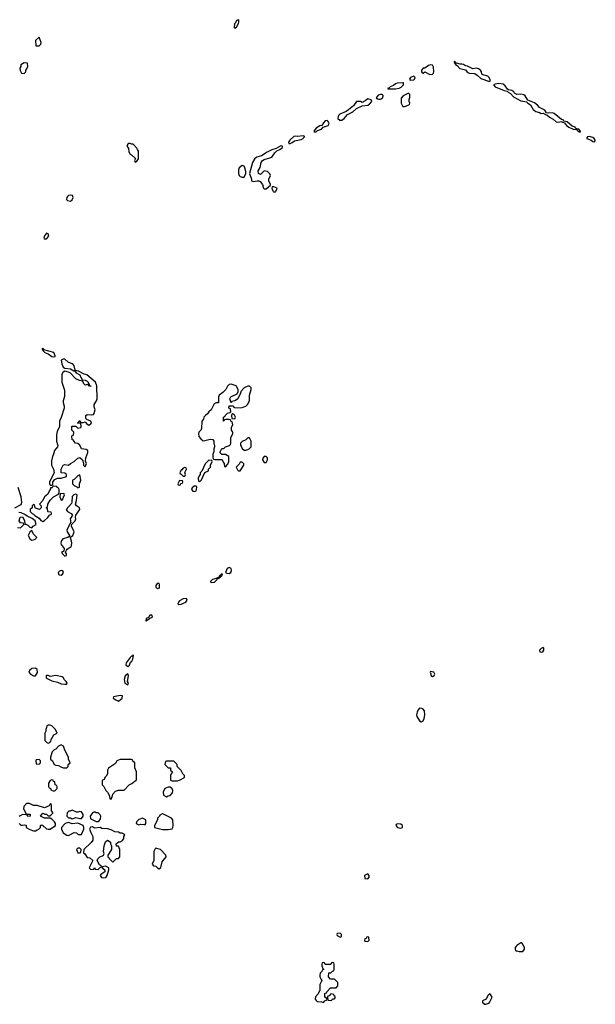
# Model space of a CAD drawing. Header units: inches. Extents: x 2601682 to 2755810, y 449311 to 584050.
# Tile 472 of 505: x 2726160 to 2732395, y 551194 to 561855. Entities that reach past the tile are written whole.
import ezdxf

# ---------------------------------------------------------------- set-up
doc = ezdxf.new("R2010")
doc.units = ezdxf.units.IN
doc.header["$MEASUREMENT"] = 0
for name, color, linetype in [('C7525', 7, 'Continuous'), ('C7526', 7, 'Continuous'), ('C7535', 7, 'Continuous'), ('C7536', 7, 'Continuous')]:
    doc.layers.add(name, color=color, linetype=linetype)

msp = doc.modelspace()

# ---------------------------------------------------------------- linework, layer by layer
at = {"layer": 'C7525', "color": 2, "elevation": 2}
for points in [[(2726715, 559955), (2726688, 559952), (2726678, 559942), (2726671, 559930), (2726668, 559910), (2726677, 559897), (2726710, 559891), (2726730, 559903), (2726741, 559930), (2726732, 559952)], [(2726450, 559544), (2726430, 559515), (2726422, 559490), (2726424, 559484), (2726430, 559482), (2726450, 559484), (2726475, 559510), (2726470, 559538)], [(2726405, 558295), (2726402, 558290), (2726410, 558274), (2726418, 558278), (2726414, 558270), (2726432, 558250), (2726470, 558238), (2726510, 558207), (2726530, 558205), (2726546, 558210), (2726546, 558214), (2726529, 558250), (2726420, 558280), (2726418, 558290)], [(2726650, 558179), (2726630, 558179), (2726611, 558169), (2726616, 558130), (2726632, 558092), (2726650, 558082), (2726710, 558076), (2726746, 558054), (2726754, 558054), (2726772, 558030), (2726811, 558011), (2726821, 557981), (2726834, 557966), (2726834, 557954), (2726870, 557952), (2726890, 557942), (2726902, 557930), (2726902, 557922), (2726914, 557906), (2726914, 557894), (2726934, 557890), (2726930, 557886), (2726910, 557888), (2726902, 557902), (2726890, 557906), (2726870, 557898), (2726858, 557910), (2726842, 557942), (2726808, 557948), (2726770, 557966), (2726706, 558030), (2726690, 558038), (2726650, 558048), (2726630, 558038), (2726625, 558030), (2726618, 558010), (2726618, 557930), (2726644, 557844), (2726644, 557776), (2726632, 557728), (2726631, 557710), (2726642, 557670), (2726642, 557650), (2726611, 557549), (2726593, 557507), (2726592, 557450), (2726565, 557395), (2726560, 557360), (2726558, 557290), (2726575, 557245), (2726571, 557229), (2726536, 557190), (2726526, 557150), (2726514, 557126), (2726503, 557077), (2726506, 557030), (2726526, 556990), (2726532, 556950), (2726482, 556850), (2726482, 556830), (2726490, 556814), (2726510, 556814), (2726518, 556822), (2726518, 556850), (2726542, 556878), (2726568, 556892), (2726610, 556892), (2726666, 556910), (2726666, 556930), (2726650, 556946), (2726608, 556950), (2726608, 556990), (2726630, 557032), (2726650, 557038), (2726690, 557032), (2726709, 557051), (2726750, 557071), (2726790, 557108), (2726810, 557113), (2726839, 557090), (2726852, 557052), (2726853, 557033), (2726870, 557014), (2726882, 557050), (2726874, 557074), (2726876, 557110), (2726898, 557170), (2726897, 557190), (2726881, 557201), (2726830, 557209), (2726810, 557248), (2726790, 557268), (2726766, 557270), (2726746, 557290), (2726742, 557302), (2726727, 557307), (2726726, 557350), (2726742, 557358), (2726746, 557390), (2726726, 557410), (2726726, 557450), (2726730, 557454), (2726770, 557454), (2726790, 557434), (2726822, 557438), (2726826, 557450), (2726822, 557482), (2726790, 557486), (2726786, 557490), (2726802, 557498), (2726810, 557514), (2726818, 557498), (2726830, 557494), (2726850, 557494), (2726870, 557502), (2726883, 557483), (2726910, 557466), (2726930, 557478), (2726939, 557490), (2726930, 557508), (2726887, 557527), (2726878, 557538), (2726878, 557570), (2726890, 557582), (2726943, 557577), (2726959, 557581), (2726968, 557590), (2726969, 557610), (2726978, 557630), (2726965, 557665), (2726965, 557690), (2726992, 557728), (2727001, 557750), (2726995, 557890), (2726982, 557930), (2726889, 558009), (2726858, 558018), (2726798, 558050), (2726775, 558055), (2726762, 558062), (2726750, 558108), (2726740, 558120), (2726728, 558130), (2726686, 558146)], [(2728450, 557908), (2728430, 557906), (2728412, 557888), (2728392, 557850), (2728362, 557818), (2728322, 557790), (2728314, 557770), (2728313, 557707), (2728290, 557706), (2728265, 557695), (2728234, 557630), (2728210, 557608), (2728194, 557586), (2728172, 557570), (2728154, 557550), (2728151, 557529), (2728133, 557507), (2728131, 557430), (2728122, 557410), (2728102, 557390), (2728098, 557370), (2728102, 557342), (2728120, 557320), (2728134, 557310), (2728138, 557298), (2728150, 557294), (2728225, 557315), (2728254, 557310), (2728262, 557290), (2728264, 557264), (2728272, 557250), (2728272, 557230), (2728262, 557210), (2728264, 557176), (2728254, 557150), (2728254, 557110), (2728258, 557098), (2728273, 557093), (2728353, 557093), (2728364, 557064), (2728374, 557050), (2728378, 557018), (2728390, 557014), (2728416, 557044), (2728426, 557070), (2728427, 557127), (2728390, 557148), (2728350, 557146), (2728328, 557170), (2728350, 557214), (2728370, 557214), (2728388, 557232), (2728434, 557246), (2728443, 557257), (2728449, 557270), (2728446, 557330), (2728469, 557370), (2728469, 557390), (2728455, 557410), (2728456, 557444), (2728468, 557470), (2728467, 557487), (2728462, 557502), (2728447, 557507), (2728442, 557522), (2728430, 557526), (2728390, 557526), (2728378, 557522), (2728373, 557507), (2728367, 557507), (2728368, 557550), (2728382, 557558), (2728386, 557570), (2728410, 557594), (2728438, 557602), (2728446, 557610), (2728442, 557642), (2728426, 557650), (2728430, 557674), (2728470, 557674), (2728478, 557658), (2728493, 557653), (2728570, 557656), (2728609, 557671), (2728628, 557690), (2728648, 557730), (2728649, 557790), (2728668, 557850), (2728668, 557870), (2728650, 557888), (2728630, 557888), (2728590, 557868), (2728554, 557830), (2728552, 557810), (2728522, 557750), (2728510, 557738), (2728490, 557728), (2728458, 557722), (2728450, 557706), (2728438, 557750), (2728448, 557770), (2728515, 557805), (2728528, 557830), (2728528, 557850), (2728506, 557890)], [(2728470, 557586), (2728458, 557582), (2728454, 557570), (2728458, 557538), (2728490, 557534), (2728498, 557550), (2728482, 557582)], [(2728650, 557326), (2728630, 557326), (2728610, 557306), (2728570, 557288), (2728552, 557270), (2728552, 557250), (2728558, 557238), (2728570, 557214), (2728590, 557194), (2728610, 557194), (2728630, 557202), (2728646, 557210), (2728666, 557230), (2728666, 557290)], [(2728210, 557086), (2728170, 557046), (2728133, 556967), (2728114, 556950), (2728114, 556930), (2728104, 556916), (2728094, 556890), (2728098, 556858), (2728110, 556854), (2728130, 556874), (2728167, 556953), (2728206, 556970), (2728206, 556990), (2728226, 557010), (2728226, 557030), (2728246, 557070), (2728242, 557082)], [(2728570, 557066), (2728550, 557066), (2728537, 557043), (2728505, 557010), (2728520, 556980), (2728530, 556971), (2728550, 556972), (2728588, 557030), (2728587, 557047)], [(2728830, 557126), (2728810, 557126), (2728793, 557107), (2728792, 557090), (2728810, 557062), (2728830, 557062), (2728846, 557090), (2728846, 557110)], [(2727950, 557006), (2727930, 556998), (2727918, 556982), (2727905, 556975), (2727894, 556950), (2727898, 556938), (2727910, 556934), (2727930, 556914), (2727950, 556914), (2727955, 556930), (2727948, 556952), (2727966, 556990), (2727962, 557002)], [(2726810, 556926), (2726790, 556918), (2726750, 556878), (2726732, 556868), (2726731, 556830), (2726751, 556810), (2726778, 556798), (2726790, 556786), (2726808, 556792), (2726809, 556831), (2726821, 556870)], [(2727890, 556866), (2727874, 556830), (2727878, 556818), (2727890, 556814), (2727902, 556818), (2727907, 556833), (2727922, 556838), (2727926, 556850), (2727922, 556862)], [(2726530, 556806), (2726518, 556802), (2726512, 556788), (2726494, 556786), (2726494, 556774), (2726482, 556758), (2726464, 556716), (2726430, 556688), (2726411, 556649), (2726374, 556610), (2726394, 556590), (2726394, 556570), (2726374, 556550), (2726330, 556566), (2726326, 556570), (2726322, 556602), (2726310, 556606), (2726294, 556590), (2726294, 556570), (2726274, 556550), (2726274, 556530), (2726294, 556510), (2726310, 556502), (2726325, 556485), (2726370, 556458), (2726390, 556432), (2726410, 556422), (2726430, 556432), (2726460, 556460), (2726487, 556493), (2726502, 556498), (2726506, 556510), (2726502, 556522), (2726470, 556526), (2726466, 556530), (2726462, 556562), (2726446, 556570), (2726462, 556578), (2726466, 556610), (2726490, 556654), (2726526, 556690), (2726582, 556718), (2726586, 556730), (2726586, 556770), (2726582, 556782), (2726566, 556790), (2726562, 556802)], [(2728070, 556806), (2728050, 556806), (2728030, 556786), (2728022, 556770), (2728034, 556750), (2728050, 556745), (2728070, 556754), (2728075, 556770), (2728078, 556798)], [(2726630, 556726), (2726598, 556722), (2726594, 556690), (2726610, 556654), (2726622, 556658), (2726636, 556684), (2726646, 556710), (2726642, 556722)], [(2726770, 556719), (2726748, 556712), (2726727, 556693), (2726726, 556630), (2726722, 556618), (2726662, 556550), (2726678, 556530), (2726716, 556510), (2726732, 556490), (2726707, 556450), (2726714, 556406), (2726710, 556406), (2726671, 556330), (2726675, 556310), (2726698, 556270), (2726698, 556262), (2726682, 556250), (2726627, 556233), (2726610, 556210), (2726607, 556187), (2726611, 556171), (2726642, 556130), (2726638, 556102), (2726614, 556090), (2726622, 556070), (2726650, 556045), (2726667, 556053), (2726668, 556070), (2726658, 556090), (2726667, 556113), (2726676, 556124), (2726718, 556150), (2726720, 556160), (2726724, 556190), (2726721, 556210), (2726706, 556254), (2726710, 556252), (2726735, 556270), (2726749, 556310), (2726722, 556370), (2726726, 556394), (2726762, 556430), (2726769, 556450), (2726764, 556470), (2726768, 556490), (2726813, 556550), (2726809, 556570), (2726777, 556590), (2726764, 556610), (2726777, 556650), (2726782, 556710)], [(2726290, 556326), (2726270, 556306), (2726252, 556270), (2726272, 556230), (2726290, 556218), (2726310, 556222), (2726326, 556230), (2726346, 556250), (2726310, 556286)], [(2726613, 555893), (2726590, 555884), (2726576, 555870), (2726581, 555850), (2726590, 555844), (2726610, 555842), (2726624, 555850), (2726633, 555870), (2726629, 555889)], [(2728430, 555924), (2728408, 555912), (2728391, 555870), (2728403, 555863), (2728430, 555858), (2728449, 555870), (2728455, 555890), (2728452, 555912)], [(2728290, 555806), (2728248, 555792), (2728222, 555770), (2728240, 555760), (2728270, 555764), (2728295, 555790), (2728298, 555798)], [(2728350, 555853), (2728342, 555850), (2728340, 555840), (2728322, 555830), (2728320, 555820), (2728294, 555810), (2728302, 555802), (2728310, 555805), (2728326, 555810), (2728322, 555818), (2728330, 555814), (2728335, 555825), (2728346, 555830), (2728342, 555838), (2728350, 555834), (2728358, 555850)], [(2727670, 555749), (2727650, 555749), (2727636, 555730), (2727636, 555710), (2727650, 555696), (2727670, 555701), (2727675, 555710), (2727676, 555736)], [(2727968, 555588), (2727930, 555584), (2727890, 555564), (2727879, 555550), (2727872, 555530), (2727883, 555523), (2727910, 555527), (2727959, 555550), (2727974, 555570)], [(2727590, 555408), (2727570, 555408), (2727557, 555383), (2727529, 555371), (2727526, 555346), (2727530, 555345), (2727567, 555373), (2727595, 555385), (2727597, 555390)], [(2727390, 554978), (2727377, 554963), (2727370, 554964), (2727356, 554950), (2727315, 554890), (2727311, 554870), (2727330, 554851), (2727350, 554867), (2727362, 554898), (2727376, 554910), (2727384, 554930), (2727393, 554970)], [(2726330, 554835), (2726291, 554829), (2726266, 554810), (2726258, 554790), (2726278, 554770), (2726310, 554751), (2726330, 554751), (2726353, 554787), (2726350, 554819)], [(2726550, 554756), (2726490, 554742), (2726470, 554755), (2726450, 554754), (2726447, 554750), (2726446, 554730), (2726450, 554726), (2726510, 554697), (2726570, 554681), (2726610, 554664), (2726650, 554659), (2726670, 554662), (2726674, 554670), (2726664, 554690), (2726647, 554707), (2726632, 554732), (2726620, 554739)], [(2727330, 554774), (2727302, 554750), (2727291, 554710), (2727298, 554670), (2727330, 554654), (2727338, 554670), (2727329, 554690), (2727338, 554750)], [(2727250, 554539), (2727178, 554522), (2727172, 554510), (2727202, 554490), (2727230, 554478), (2727269, 554510), (2727273, 554533)], [(2726490, 554218), (2726470, 554218), (2726454, 554210), (2726452, 554190), (2726442, 554170), (2726442, 554150), (2726432, 554130), (2726434, 554050), (2726454, 554030), (2726470, 554022), (2726486, 554030), (2726496, 554044), (2726500, 554060), (2726529, 554111), (2726566, 554130), (2726548, 554170), (2726510, 554208)], [(2726610, 554002), (2726582, 553990), (2726550, 553958), (2726532, 553948), (2726512, 553928), (2726494, 553870), (2726494, 553850), (2726514, 553830), (2726534, 553790), (2726550, 553782), (2726580, 553780), (2726604, 553764), (2726630, 553754), (2726670, 553754), (2726686, 553770), (2726686, 553790), (2726706, 553810), (2726688, 553848), (2726688, 553870), (2726650, 553946), (2726635, 553990)], [(2726370, 553846), (2726338, 553842), (2726334, 553830), (2726338, 553798), (2726370, 553794), (2726386, 553810), (2726386, 553830)], [(2727370, 553846), (2727250, 553846), (2727214, 553830), (2727197, 553803), (2727122, 553750), (2727112, 553730), (2727111, 553689), (2727097, 553663), (2727082, 553650), (2727074, 553630), (2727058, 553622), (2727054, 553610), (2727054, 553570), (2727072, 553552), (2727092, 553510), (2727112, 553490), (2727134, 553450), (2727138, 553418), (2727150, 553414), (2727167, 553453), (2727168, 553470), (2727198, 553502), (2727230, 553512), (2727290, 553514), (2727346, 553570), (2727376, 553584), (2727410, 553614), (2727422, 553618), (2727426, 553630), (2727426, 553710), (2727407, 553753), (2727406, 553810), (2727387, 553827), (2727382, 553842)], [(2727830, 553826), (2727750, 553826), (2727738, 553822), (2727734, 553790), (2727770, 553754), (2727793, 553753), (2727794, 553730), (2727814, 553710), (2727804, 553696), (2727794, 553670), (2727794, 553630), (2727798, 553618), (2727810, 553614), (2727870, 553614), (2727890, 553622), (2727946, 553650), (2727946, 553670), (2727926, 553690), (2727910, 553726), (2727866, 553770), (2727866, 553790)], [(2726510, 553626), (2726490, 553618), (2726472, 553590), (2726473, 553553), (2726478, 553538), (2726493, 553533), (2726498, 553518), (2726530, 553502), (2726546, 553510), (2726566, 553530), (2726566, 553550), (2726562, 553562), (2726546, 553570), (2726542, 553602), (2726527, 553607), (2726522, 553622)], [(2727790, 553546), (2727770, 553546), (2727734, 553530), (2727714, 553490), (2727718, 553458), (2727750, 553442), (2727768, 553452), (2727790, 553454), (2727816, 553484), (2727818, 553510), (2727810, 553526)], [(2726730, 553295), (2726707, 553287), (2726693, 553287), (2726673, 553267), (2726672, 553230), (2726690, 553212), (2726710, 553212), (2726730, 553202), (2726770, 553218), (2726810, 553205), (2726830, 553205), (2726849, 553230), (2726849, 553250), (2726830, 553278), (2726810, 553282), (2726790, 553275), (2726776, 553276)], [(2726976, 553276), (2726964, 553276), (2726950, 553268), (2726925, 553230), (2726927, 553207), (2726930, 553202), (2726990, 553172), (2727010, 553172), (2727020, 553180), (2727036, 553204), (2727038, 553230), (2727030, 553246), (2727010, 553266), (2726990, 553266)], [(2727710, 553258), (2727704, 553256), (2727678, 553242), (2727674, 553230), (2727654, 553210), (2727652, 553190), (2727622, 553130), (2727622, 553110), (2727706, 553086), (2727770, 553085), (2727810, 553094), (2727818, 553110), (2727822, 553130), (2727818, 553190), (2727806, 553210)], [(2726690, 553164), (2726663, 553157), (2726650, 553149), (2726612, 553110), (2726612, 553090), (2726632, 553050), (2726670, 553025), (2726690, 553022), (2726750, 553054), (2726774, 553050), (2726793, 553033), (2726830, 553034), (2726854, 553090), (2726855, 553110), (2726849, 553129), (2726790, 553154), (2726730, 553148)], [(2726950, 553115), (2726927, 553113), (2726918, 553090), (2726930, 553054), (2726952, 553012), (2726951, 552970), (2726934, 552946), (2726854, 552870), (2726853, 552833), (2726864, 552824), (2726890, 552782), (2726920, 552780), (2726952, 552750), (2726914, 552670), (2726930, 552654), (2726962, 552658), (2726970, 552674), (2726978, 552658), (2727010, 552654), (2727030, 552674), (2727042, 552678), (2727046, 552690), (2727023, 552703), (2726998, 552750), (2727008, 552770), (2727029, 552791), (2727058, 552802), (2727068, 552810), (2727075, 552825), (2727069, 552850), (2727075, 552910), (2727088, 552952), (2727110, 552972), (2727130, 552962), (2727142, 552950), (2727142, 552930), (2727154, 552910), (2727154, 552870), (2727114, 552810), (2727114, 552790), (2727125, 552785), (2727130, 552774), (2727170, 552734), (2727207, 552773), (2727230, 552774), (2727246, 552790), (2727246, 552870), (2727230, 552906), (2727207, 552907), (2727206, 552930), (2727230, 552954), (2727250, 552954), (2727274, 552966), (2727288, 552990), (2727288, 553010), (2727298, 553030), (2727290, 553038), (2727270, 553048), (2727248, 553048), (2727230, 553058), (2727190, 553062), (2727150, 553082), (2727110, 553095), (2727050, 553098), (2727030, 553109), (2726970, 553102)], [(2727490, 553208), (2727450, 553194), (2727425, 553170), (2727422, 553150), (2727450, 553138), (2727470, 553145), (2727510, 553142), (2727518, 553142), (2727526, 553150), (2727526, 553190)], [(2726810, 552886), (2726790, 552886), (2726774, 552870), (2726790, 552834), (2726810, 552834), (2726822, 552838), (2726826, 552870)], [(2727630, 552886), (2727612, 552848), (2727612, 552750), (2727594, 552710), (2727610, 552694), (2727634, 552690), (2727654, 552670), (2727670, 552662), (2727690, 552674), (2727704, 552736), (2727748, 552790), (2727742, 552810), (2727686, 552870)], [(2727090, 552688), (2727073, 552687), (2727058, 552682), (2727054, 552670), (2727082, 552650), (2727082, 552630), (2727040, 552600), (2727032, 552590), (2727048, 552568), (2727070, 552563), (2727090, 552566), (2727098, 552570), (2727109, 552590), (2727126, 552650), (2727126, 552670)], [(2729930, 552606), (2729894, 552590), (2729898, 552558), (2729930, 552554), (2729946, 552570), (2729946, 552590)], [(2729630, 551966), (2729598, 551962), (2729594, 551950), (2729598, 551938), (2729630, 551922), (2729646, 551930), (2729646, 551950)], [(2729930, 551926), (2729918, 551922), (2729913, 551907), (2729898, 551902), (2729894, 551890), (2729898, 551878), (2729930, 551874), (2729946, 551890), (2729942, 551922)], [(2729550, 551646), (2729538, 551642), (2729530, 551626), (2729470, 551626), (2729462, 551642), (2729450, 551646), (2729438, 551642), (2729434, 551630), (2729434, 551610), (2729442, 551582), (2729454, 551570), (2729438, 551562), (2729434, 551550), (2729414, 551530), (2729412, 551510), (2729413, 551493), (2729424, 551464), (2729434, 551450), (2729424, 551436), (2729413, 551407), (2729412, 551348), (2729393, 551307), (2729364, 551276), (2729362, 551250), (2729370, 551234), (2729384, 551224), (2729430, 551222), (2729450, 551214), (2729467, 551233), (2729482, 551238), (2729486, 551250), (2729482, 551262), (2729466, 551270), (2729466, 551310), (2729482, 551318), (2729486, 551330), (2729528, 551372), (2729587, 551373), (2729607, 551393), (2729606, 551430), (2729570, 551466), (2729528, 551468), (2729506, 551490), (2729507, 551533), (2729530, 551534), (2729547, 551553), (2729562, 551558), (2729566, 551570), (2729566, 551630), (2729562, 551642)], [(2729530, 551306), (2729513, 551287), (2729498, 551282), (2729494, 551270), (2729498, 551238), (2729530, 551234), (2729542, 551238), (2729547, 551253), (2729570, 551254), (2729576, 551264), (2729578, 551278), (2729567, 551287), (2729562, 551302)]]:
    msp.add_lwpolyline(points, close=True, dxfattribs=at)
for points in [[(2728904, 560000), (2728910, 559992), (2728930, 559992), (2728935, 560000)], [(2726106, 556570), (2726175, 556605), (2726182, 556630), (2726175, 556690), (2726142, 556790)], [(2726138, 556358), (2726170, 556354), (2726206, 556390), (2726202, 556402), (2726170, 556406), (2726155, 556430), (2726166, 556470), (2726192, 556472), (2726212, 556432), (2726214, 556394), (2726226, 556394), (2726250, 556382), (2726270, 556362), (2726290, 556354), (2726306, 556370), (2726338, 556390), (2726328, 556430), (2726296, 556456), (2726240, 556480), (2726216, 556496), (2726175, 556515), (2726150, 556518)], [(2726154, 553150), (2726173, 553133), (2726190, 553132), (2726210, 553138), (2726230, 553132), (2726232, 553110), (2726270, 553085), (2726310, 553071), (2726330, 553071), (2726350, 553082), (2726368, 553092), (2726386, 553110), (2726386, 553130), (2726390, 553134), (2726410, 553134), (2726418, 553118), (2726430, 553114), (2726450, 553094), (2726470, 553092), (2726490, 553092), (2726548, 553130), (2726548, 553150), (2726538, 553170), (2726510, 553198), (2726490, 553208), (2726428, 553208), (2726386, 553230), (2726410, 553262), (2726433, 553253), (2726452, 553252), (2726470, 553234), (2726490, 553234), (2726518, 553262), (2726518, 553270), (2726506, 553290), (2726506, 553350), (2726502, 553362), (2726490, 553366), (2726478, 553342), (2726430, 553322), (2726350, 553348), (2726310, 553346), (2726267, 553367), (2726233, 553367), (2726204, 553336), (2726202, 553310), (2726222, 553270), (2726222, 553262), (2726230, 553254), (2726272, 553252), (2726274, 553230), (2726250, 553228), (2726242, 553242), (2726227, 553247), (2726190, 553248), (2726164, 553236), (2726153, 553227)]]:
    msp.add_lwpolyline(points, dxfattribs=at)
at = {"layer": 'C7526', "color": 2, "elevation": 2}
for points in [[(2728530, 561855), (2728510, 561846), (2728498, 561822), (2728486, 561810), (2728482, 561770), (2728490, 561762), (2728510, 561774), (2728530, 561814), (2728535, 561830), (2728535, 561850)], [(2726370, 561666), (2726332, 561630), (2726334, 561574), (2726370, 561572), (2726388, 561590), (2726394, 561610)], [(2726210, 561388), (2726173, 561367), (2726172, 561350), (2726162, 561330), (2726164, 561304), (2726178, 561278), (2726210, 561274), (2726226, 561290), (2726228, 561310), (2726238, 561322), (2726249, 561350), (2726246, 561386)], [(2729930, 560997), (2729903, 560977), (2729870, 560959), (2729850, 560969), (2729810, 560969), (2729776, 560924), (2729720, 560880), (2729697, 560863), (2729628, 560832), (2729618, 560822), (2729610, 560808), (2729606, 560786), (2729628, 560768), (2729650, 560767), (2729676, 560784), (2729710, 560827), (2729770, 560859), (2729807, 560893), (2729870, 560924), (2729930, 560931), (2729950, 560939), (2729974, 560970), (2729969, 560989)], [(2729490, 560764), (2729470, 560759), (2729450, 560739), (2729432, 560708), (2729410, 560705), (2729370, 560682), (2729345, 560650), (2729350, 560642), (2729370, 560641), (2729385, 560655), (2729429, 560670), (2729448, 560692), (2729502, 560710), (2729514, 560730), (2729498, 560758)], [(2729230, 560599), (2729170, 560589), (2729150, 560593), (2729130, 560589), (2729086, 560550), (2729071, 560530), (2729074, 560514), (2729090, 560516), (2729110, 560527), (2729138, 560542), (2729210, 560557), (2729232, 560568), (2729238, 560582), (2729248, 560590)], [(2727356, 560516), (2727344, 560516), (2727330, 560506), (2727322, 560490), (2727340, 560460), (2727344, 560424), (2727358, 560398), (2727373, 560393), (2727413, 560353), (2727402, 560330), (2727410, 560314), (2727430, 560322), (2727446, 560350), (2727446, 560430), (2727438, 560450), (2727430, 560466), (2727390, 560506), (2727370, 560506)], [(2728990, 560488), (2728939, 560461), (2728890, 560446), (2728839, 560421), (2728778, 560382), (2728730, 560367), (2728708, 560352), (2728683, 560310), (2728651, 560190), (2728672, 560128), (2728672, 560112), (2728690, 560102), (2728732, 560112), (2728750, 560112), (2728765, 560105), (2728791, 560070), (2728802, 560030), (2728810, 560025), (2728830, 560025), (2728878, 560062), (2728878, 560070), (2728858, 560110), (2728858, 560130), (2728878, 560170), (2728870, 560186), (2728846, 560210), (2728824, 560216), (2728810, 560218), (2728770, 560178), (2728748, 560190), (2728743, 560217), (2728765, 560255), (2728777, 560310), (2728790, 560331), (2728810, 560343), (2728870, 560358), (2728892, 560368), (2728925, 560415), (2728945, 560435), (2728978, 560450), (2729008, 560470), (2729006, 560486)], [(2728570, 560275), (2728538, 560250), (2728531, 560230), (2728531, 560190), (2728538, 560170), (2728550, 560158), (2728570, 560151), (2728590, 560152), (2728609, 560190), (2728609, 560210), (2728599, 560250), (2728590, 560268)]]:
    msp.add_lwpolyline(points, close=True, dxfattribs=at)
msp.add_lwpolyline([(2728935, 560000), (2728942, 560010), (2728948, 560030), (2728913, 560047), (2728894, 560046), (2728892, 560030), (2728902, 560002), (2728904, 560000)], dxfattribs=at)
at = {"layer": 'C7535', "color": 2, "elevation": 2}
for points in [[(2731830, 555058), (2731810, 555048), (2731792, 555030), (2731794, 555010), (2731810, 555006), (2731826, 555010), (2731838, 555030), (2731838, 555050)], [(2730610, 554798), (2730605, 554790), (2730612, 554772), (2730613, 554753), (2730630, 554742), (2730650, 554754), (2730658, 554770), (2730646, 554790)], [(2730490, 554399), (2730477, 554383), (2730464, 554356), (2730458, 554330), (2730462, 554310), (2730490, 554262), (2730510, 554252), (2730530, 554262), (2730542, 554290), (2730549, 554330), (2730545, 554370), (2730530, 554389), (2730517, 554397)], [(2730253, 553147), (2730238, 553142), (2730234, 553130), (2730254, 553110), (2730290, 553102), (2730306, 553110), (2730306, 553130), (2730290, 553146)], [(2731599, 551859), (2731590, 551859), (2731544, 551830), (2731528, 551810), (2731526, 551786), (2731533, 551773), (2731547, 551773), (2731570, 551765), (2731610, 551766), (2731628, 551790), (2731628, 551810), (2731608, 551850)], [(2731250, 551308), (2731232, 551290), (2731212, 551248), (2731174, 551230), (2731174, 551210), (2731185, 551205), (2731190, 551194), (2731210, 551194), (2731230, 551202), (2731250, 551214), (2731278, 551270), (2731260, 551300)]]:
    msp.add_lwpolyline(points, close=True, dxfattribs=at)
at = {"layer": 'C7536', "color": 2, "elevation": 2}
for points in [[(2730610, 561365), (2730590, 561359), (2730550, 561329), (2730530, 561329), (2730511, 561310), (2730512, 561290), (2730521, 561281), (2730530, 561278), (2730550, 561291), (2730602, 561262), (2730630, 561264), (2730642, 561278), (2730647, 561290), (2730641, 561341), (2730637, 561357), (2730630, 561362)], [(2730870, 561406), (2730865, 561395), (2730870, 561382), (2730880, 561380), (2730882, 561370), (2730899, 561359), (2730928, 561328), (2730990, 561311), (2731007, 561287), (2731030, 561276), (2731090, 561271), (2731115, 561256), (2731157, 561217), (2731250, 561186), (2731255, 561190), (2731256, 561204), (2731245, 561230), (2731230, 561243), (2731177, 561257), (2731167, 561267), (2731161, 561290), (2731150, 561309), (2731130, 561323), (2731110, 561332), (2731070, 561323), (2731010, 561353), (2730990, 561354), (2730968, 561370), (2730950, 561375), (2730930, 561373), (2730890, 561386), (2730882, 561382), (2730886, 561390)], [(2730430, 561245), (2730392, 561230), (2730381, 561210), (2730390, 561201), (2730430, 561204), (2730437, 561210), (2730445, 561230)], [(2730310, 561173), (2730250, 561169), (2730230, 561161), (2730210, 561144), (2730172, 561130), (2730162, 561118), (2730145, 561110), (2730150, 561105), (2730230, 561107), (2730270, 561115), (2730294, 561126), (2730319, 561150), (2730318, 561170)], [(2731350, 561163), (2731310, 561159), (2731292, 561150), (2731312, 561130), (2731408, 561088), (2731442, 561082), (2731452, 561070), (2731476, 561056), (2731510, 561021), (2731590, 560975), (2731631, 560971), (2731650, 560965), (2731665, 560950), (2731693, 560933), (2731723, 560883), (2731750, 560862), (2731790, 560851), (2731810, 560841), (2731830, 560845), (2731854, 560830), (2731870, 560826), (2731899, 560799), (2731939, 560779), (2731971, 560751), (2731990, 560747), (2732034, 560754), (2732034, 560750), (2732060, 560740), (2732085, 560710), (2732110, 560691), (2732154, 560670), (2732190, 560665), (2732200, 560660), (2732210, 560646), (2732224, 560644), (2732230, 560634), (2732234, 560650), (2732218, 560670), (2732195, 560675), (2732182, 560682), (2732178, 560690), (2732143, 560703), (2732090, 560749), (2732056, 560756), (2732046, 560770), (2732030, 560775), (2731950, 560839), (2731930, 560847), (2731883, 560843), (2731867, 560847), (2731850, 560874), (2731790, 560904), (2731770, 560929), (2731736, 560956), (2731664, 560984), (2731634, 561030), (2731620, 561040), (2731590, 561049), (2731545, 561045), (2731521, 561061), (2731514, 561074), (2731490, 561089), (2731455, 561095), (2731443, 561103), (2731420, 561140), (2731396, 561156)], [(2730070, 561047), (2730042, 561038), (2730021, 561010), (2730037, 560997), (2730050, 560993), (2730070, 560996), (2730090, 561007), (2730098, 561030), (2730096, 561036), (2730086, 561046)], [(2730370, 561058), (2730314, 561030), (2730293, 561007), (2730292, 560950), (2730310, 560914), (2730330, 560914), (2730350, 560922), (2730382, 560938), (2730386, 560950), (2730378, 560970), (2730378, 560990), (2730387, 561013), (2730387, 561047)], [(2732330, 560589), (2732312, 560588), (2732304, 560576), (2732302, 560570), (2732351, 560551), (2732370, 560538), (2732390, 560534), (2732395, 560550), (2732382, 560570), (2732370, 560579)]]:
    msp.add_lwpolyline(points, close=True, dxfattribs=at)

doc.saveas('drawing.dxf')
